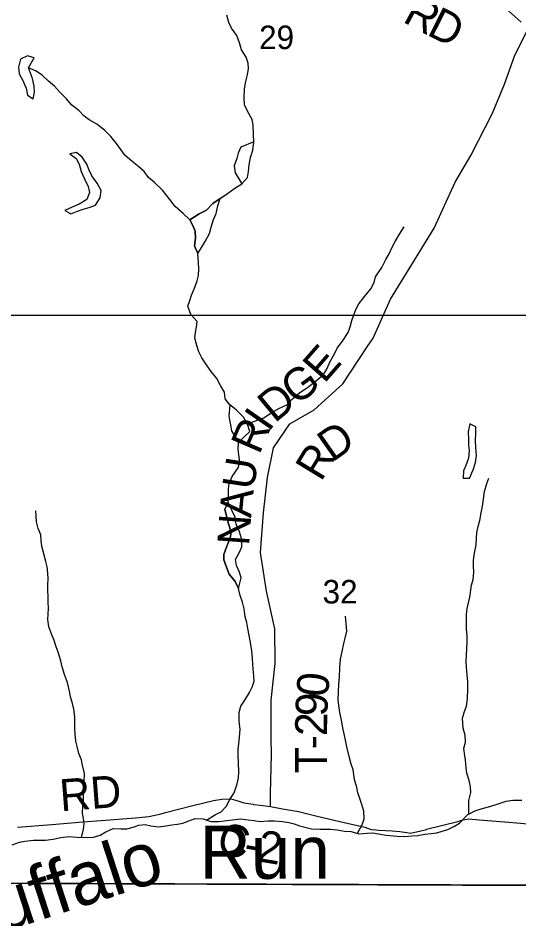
# Model space of a CAD drawing. Extents: x 2043100 to 2470832, y 443715 to 810583.
# Drawn here: x 2264416 to 2269120, y 605936 to 614395 of the extents above; entities that cross this region are included whole.
import ezdxf

# ---------------------------------------------------------------- set-up
doc = ezdxf.new("R2010")
doc.units = 0
for name, color, linetype in [('GM_X_County_Road', 7, 'Continuous'), ('GM_X_County_Road_Text', 7, 'Continuous'), ('GM_X_Minor_Lake', 7, 'Continuous'), ('GM_X_Minor_River', 7, 'Continuous'), ('GM_X_Minor_River_Text', 7, 'Continuous'), ('GM_X_Section', 7, 'Continuous'), ('GM_X_Section_Text', 7, 'Continuous'), ('GM_X_Township', 7, 'Continuous'), ('GM_X_Township_Road', 7, 'Continuous'), ('GM_X_Township_Road_Text', 7, 'Continuous'), ('GM_X_Township_ROW', 7, 'Continuous')]:
    doc.layers.add(name, color=color, linetype=linetype)

msp = doc.modelspace()

# ---------------------------------------------------------------- linework, layer by layer
at = {"layer": 'GM_X_County_Road'}
for points in [[(2265814.4, 606937.4), (2266057.1, 607002.1), (2266250.3, 607047.7), (2266330.1, 607059.2), (2266414.1, 607062.7), (2266480.4, 607045.9), (2266536.8, 607024.9), (2266623.9, 607012.8), (2266629.8, 607011.9)], [(2266629.8, 607011.9), (2266689.2, 607003.6), (2266785.4, 606991.4), (2266897.8, 606969.4), (2267050.3, 606944.1), (2267211, 606904.9), (2267438, 606851), (2267673, 606797.1), (2267733.4, 606776.2), (2267775.9, 606772.1)], [(2264410.7, 606796.8), (2264734.1, 606823.5), (2265023, 606846.3), (2265197.5, 606860.1), (2265519.1, 606886), (2265644.9, 606898.4), (2265758.5, 606922.5), (2265779.4, 606928.1), (2265814.4, 606937.4)], [(2268250.7, 606777.4), (2268251.4, 606777.6), (2268546.2, 606851.2), (2268594, 606866.1), (2268649.8, 606875.1), (2268746, 606866.8), (2268984.3, 606847.7), (2268985.8, 606847.6)], [(2268985.8, 606847.6), (2269132.6, 606835.8), (2269381, 606814.3), (2269410.2, 606813.1), (2269412, 606813)], [(2267775.9, 606772.1), (2267776.6, 606772), (2267803.5, 606769.5), (2267929.7, 606763.7), (2268001.8, 606757), (2268066, 606746.2), (2268102.1, 606740.8), (2268199.7, 606764.7), (2268250.7, 606777.4)]]:
    msp.add_lwpolyline(points, dxfattribs=at)
at = {"layer": 'GM_X_Minor_Lake'}
for points in [[(2264512.8, 613927.4), (2264568.8, 614022.1), (2264504.6, 614039.8), (2264438.6, 614007.5), (2264420.8, 613933.3), (2264425.1, 613871.2), (2264463.5, 613803.2), (2264476.9, 613772.2)], [(2264476.9, 613772.2), (2264491.9, 613737.2), (2264504.2, 613669.2), (2264556.5, 613635.3), (2264570.3, 613699.5), (2264566, 613755.6), (2264551.7, 613825.7), (2264512.8, 613927.4)], [(2266630.5, 613232), (2266507.5, 613183.2), (2266483.6, 613127), (2266469.8, 613074.8), (2266446.1, 613006.6), (2266454.4, 612940.5), (2266516.8, 612836.7)], [(2266516.8, 612836.7), (2266570.5, 612897.1), (2266580.2, 612953.3), (2266585.8, 613017.4), (2266599.4, 613085.6), (2266621, 613153.9), (2266630.5, 613232)], [(2264903.7, 613120), (2264962, 613076.2), (2264990.3, 613024.2), (2265008.7, 612954.2), (2265039, 612886.2), (2265073.4, 612814.2), (2265085.7, 612756.2), (2265062, 612690), (2264990, 612647.6), (2264923.9, 612619.2), (2264853.9, 612588.9), (2264901, 612563.2)], [(2264901, 612563.2), (2264912.2, 612557.1), (2264974.2, 612581.4), (2265026.3, 612599.7), (2265094.4, 612618), (2265144.4, 612638.2), (2265188.2, 612706.5), (2265195.9, 612776.7), (2265157.5, 612844.6), (2265109.1, 612912.5), (2265082.8, 612966.5), (2265060.5, 613022.5), (2265018.1, 613088.4), (2264965.8, 613132.3), (2264903.7, 613120)], [(2266313.2, 612701.1), (2266245.4, 612652.6), (2266185.6, 612592.1), (2266115.7, 612557.6), (2266027.8, 612500.9), (2266058.3, 612447), (2266078.7, 612393), (2266081.1, 612327), (2266071.5, 612256.8), (2266104.1, 612182.9)], [(2266104.1, 612182.9), (2266172.5, 612298.2), (2266212.3, 612370.5), (2266230.1, 612432.7), (2266251.8, 612502.9), (2266275.6, 612561.1), (2266293.3, 612631.3), (2266313.2, 612701.1)], [(2266406.2, 610762.6), (2266394.3, 610656.5), (2266406.6, 610592.4), (2266419, 610518.4), (2266486.7, 610408.5)], [(2266486.7, 610408.5), (2266536.5, 610458.9), (2266592.2, 610511.4), (2266571.7, 610581.4), (2266533.2, 610647.2), (2266464.6, 610714.9), (2266406.2, 610762.6)], [(2268676.8, 610576.5), (2268658.4, 610586.2), (2268642.7, 610510.1), (2268645, 610442), (2268647.2, 610385.9), (2268651.5, 610333.8), (2268645.8, 610261.7), (2268622, 610193.5), (2268598.2, 610143.3), (2268596.5, 610073.2)], [(2268596.5, 610073.2), (2268656.6, 610075.4), (2268690.4, 610151.7), (2268712.1, 610221.9), (2268719.9, 610288), (2268713.5, 610364.1), (2268711.2, 610430.2), (2268714.9, 610496.3), (2268714.7, 610556.4), (2268676.8, 610576.5)], [(2266390.1, 609847), (2266358.5, 609782.8), (2266373, 609716.7), (2266393.5, 609644.8), (2266416, 609566.8), (2266408.4, 609512.7), (2266376.8, 609436.3), (2266349.2, 609358), (2266349.6, 609308), (2266372.1, 609238), (2266398.6, 609172.1), (2266455.2, 609104.3), (2266485.7, 609038.5)], [(2266485.7, 609038.5), (2266511.3, 609138.6), (2266495, 609190.6), (2266466.7, 609254.6), (2266458.4, 609310.6), (2266494.2, 609378.9), (2266516, 609431.1), (2266513.7, 609507.2), (2266495.4, 609571.2), (2266465, 609641.2), (2266454.7, 609709.2), (2266390.1, 609847)]]:
    msp.add_lwpolyline(points, dxfattribs=at)
at = {"layer": 'GM_X_Minor_River'}
for points in [[(2266027.8, 612500.9), (2266115.7, 612557.6), (2266185.6, 612592.1), (2266245.4, 612652.6), (2266313.2, 612701.1), (2266383.1, 612747.6), (2266452.9, 612798.2), (2266516.8, 612836.7), (2266570.5, 612897.1), (2266580.2, 612953.3), (2266585.8, 613017.4), (2266599.4, 613085.6), (2266621, 613153.9), (2266630.5, 613232), (2266628, 613300.1), (2266623.4, 613390.3), (2266615.1, 613442.3), (2266568.4, 613526.1), (2266542, 613580.1), (2266539.5, 613652.2), (2266543, 613728.3), (2266552.6, 613786.5), (2266572.2, 613860.7), (2266579.8, 613920.9), (2266577.5, 613970.9), (2266559.1, 614026.9), (2266514.5, 614096.8), (2266496, 614162.8), (2266471.5, 614230.7), (2266421, 614300.5), (2266396.5, 614354.4), (2266376, 614422.4)], [(2266571.7, 610581.4), (2266533.2, 610647.2), (2266464.6, 610714.9), (2266406.2, 610762.6), (2266361.7, 610818.4), (2266355.2, 610882.4), (2266320.8, 610938.3), (2266282.2, 611010.2), (2266229.7, 611075.9), (2266193.2, 611127.8), (2266142.6, 611203.5), (2266112.2, 611261.4), (2266093.7, 611319.4), (2266075.2, 611389.4), (2266080.9, 611441.5), (2266092.6, 611493.7), (2266098.3, 611545.8), (2266037.7, 611611.5), (2266011.1, 611689.5), (2266028.8, 611741.7), (2266044.5, 611793.9), (2266074.2, 611858.2), (2266097.8, 611926.4), (2266111.5, 611978.6), (2266113, 612044.7), (2266110.7, 612100.8), (2266104.1, 612182.9), (2266071.5, 612256.8), (2266081.1, 612327), (2266078.7, 612393), (2266058.3, 612447), (2266027.8, 612500.9), (2265965.3, 612558.6), (2265890.7, 612624.2), (2265842.1, 612692), (2265771.4, 612779.7), (2265696.7, 612849.3), (2265642.3, 612897), (2265599.8, 612954.8), (2265549.4, 612998.6), (2265486.9, 613048.3), (2265418.4, 613105.9), (2265381.9, 613161.8), (2265341.5, 613215.6), (2265286.9, 613283.4), (2265228.4, 613341.1), (2265155.9, 613398.7), (2265083.4, 613438.3), (2265033, 613476), (2264986.6, 613527.8), (2264922.1, 613577.5), (2264869.6, 613637.2), (2264813.1, 613697), (2264758.5, 613756.7), (2264702.1, 613802.4), (2264643.6, 613858.1), (2264581.2, 613897.8), (2264512.8, 613927.4)], [(2266187.2, 606864.5), (2266271.1, 606918), (2266323.1, 606940.3), (2266370.8, 606992.7), (2266406.5, 607063.1), (2266444.2, 607121.4), (2266473.7, 607205.7), (2266485.4, 607259.8), (2266489, 607316), (2266486.4, 607402.1), (2266484, 607466.1), (2266481.6, 607526.2), (2266489.2, 607584.3), (2266496.9, 607638.5), (2266500.4, 607716.6), (2266493.9, 607788.7), (2266493.3, 607874.8), (2266509, 607933), (2266544.7, 607991.3), (2266590.3, 608061.7), (2266614.1, 608111.9), (2266631.7, 608168.1), (2266631.4, 608220.2), (2266625, 608280.2), (2266618.3, 608380.3), (2266609.8, 608454.4), (2266597.3, 608530.4), (2266584.8, 608596.4), (2266574.3, 608664.5), (2266564, 608718.5), (2266549.6, 608772.5), (2266539.1, 608846.5), (2266524.6, 608910.5), (2266502.1, 608972.5), (2266485.7, 609038.5), (2266455.2, 609104.3), (2266398.6, 609172.1), (2266372.1, 609238), (2266349.6, 609308), (2266349.2, 609358), (2266376.8, 609436.3), (2266408.4, 609512.7), (2266416, 609566.8), (2266393.5, 609644.8), (2266373, 609716.7), (2266358.5, 609782.8), (2266390.1, 609847), (2266393.7, 609921.2), (2266391.3, 609975.3), (2266397, 610025.4), (2266426.6, 610091.7), (2266484.2, 610170.2), (2266499.9, 610228.4), (2266489.4, 610294.4), (2266483.1, 610344.4), (2266486.7, 610408.5), (2266536.5, 610458.9), (2266592.2, 610511.4), (2266571.7, 610581.4), (2266635.7, 610609.8), (2266723.7, 610640.4), (2266783.6, 610680.9), (2266863.5, 610729.5), (2266939.4, 610764), (2266993.2, 610820.5), (2267061, 610879), (2267134.8, 610925.6), (2267218.6, 610990.2), (2267284.4, 611046.7), (2267314.1, 611097), (2267347.7, 611171.3), (2267387.4, 611241.7), (2267411.1, 611296), (2267462.8, 611360.4), (2267516.3, 611442.9), (2267536, 611495.1), (2267551.7, 611555.3), (2267569.4, 611609.5), (2267589.1, 611659.7), (2267616.8, 611712), (2267672.5, 611784.4), (2267728.2, 611850.9), (2267759.8, 611911.2), (2267773.5, 611965.4), (2267833.1, 612051.9), (2267870.7, 612128.3), (2267902.4, 612180.6), (2267930.1, 612242.9), (2267955.8, 612297.1), (2267997.4, 612365.5), (2268043.1, 612433.9)], [(2268648.6, 606921.2), (2268649.9, 607047.6), (2268667.5, 607121.8), (2268663.1, 607175.9), (2268652.7, 607235.9), (2268630.2, 607305.8), (2268623.8, 607355.9), (2268617.3, 607429.9), (2268608.9, 607488), (2268600.6, 607540), (2268616.2, 607596.2), (2268613.8, 607660.3), (2268597.3, 607726.2), (2268590.7, 607822.3), (2268606.4, 607874.5), (2268628.1, 607932.8), (2268637.6, 608006.9), (2268641.1, 608089.1), (2268640.6, 608161.2), (2268634.1, 608229.2), (2268625.6, 608303.3), (2268623.3, 608353.3), (2268626.9, 608409.4), (2268630.5, 608477.6), (2268634.1, 608531.7), (2268633.7, 608593.8), (2268627.3, 608653.8), (2268626.9, 608719.9), (2268628.4, 608794), (2268634, 608852.1), (2268645.7, 608904.3), (2268657.4, 608956.4), (2268674.7, 609070.7), (2268688.4, 609122.9), (2268695.9, 609193), (2268693.6, 609249.1), (2268693.2, 609305.2), (2268700.8, 609371.3), (2268718.3, 609449.6), (2268719.9, 609511.7), (2268723.6, 609563.8), (2268735.2, 609621.9), (2268750.9, 609678.1), (2268764.5, 609748.3), (2268776.1, 609810.5), (2268787.7, 609878.7), (2268795.2, 609948.8), (2268818.8, 610025.1), (2268836.5, 610075.3)], [(2265012.8, 606701.6), (2265031.1, 606777.7), (2265036.7, 606827.8), (2265030.4, 606879.8), (2265020, 606929.8), (2265023.6, 606991.9), (2265031.3, 607048.1), (2265030.5, 607160.2), (2265038.1, 607226.4), (2265039.6, 607302.5), (2265021.1, 607378.5), (2265010.7, 607428.5), (2264988.3, 607488.4), (2264969.8, 607554.4), (2264959.4, 607606.4), (2264953, 607672.4), (2264950.6, 607724.5), (2264950.3, 607780.6), (2264947.9, 607834.6), (2264939.4, 607904.7), (2264927, 607958.7), (2264908.6, 608022.7), (2264898.2, 608074.7), (2264879.6, 608154.7), (2264851.1, 608232.6), (2264830.5, 608304.6), (2264818.2, 608358.5), (2264791.5, 608440.5), (2264773.2, 608492.5), (2264756.7, 608550.4), (2264734.3, 608604.4), (2264705.8, 608678.3), (2264697.3, 608748.3), (2264699, 608798.4), (2264700.6, 608854.5), (2264700.2, 608910.6), (2264697.9, 608964.7), (2264695.5, 609020.7), (2264697.2, 609072.8), (2264698.8, 609130.9), (2264694.4, 609183), (2264688, 609243), (2264677.7, 609293), (2264657.2, 609365), (2264638.6, 609437), (2264632.3, 609489), (2264629.9, 609541.1), (2264603.5, 609603), (2264589, 609665), (2264586.7, 609717.1), (2264582.3, 609767.1)], [(2267602, 606740.2), (2267647, 606818.8), (2267666.7, 606875), (2267664.2, 606947.1), (2267645.8, 607011), (2267625.4, 607067), (2267607, 607118.9), (2267598.6, 607169), (2267576.1, 607244.9), (2267561.4, 607337), (2267545, 607388.9), (2267526.5, 607460.9), (2267506, 607538.9), (2267493.5, 607598.9), (2267479, 607672.9), (2267464.6, 607730.9), (2267454.1, 607800.9), (2267437.6, 607872.9), (2267427.1, 607939), (2267420.8, 607997), (2267424.3, 608067.1), (2267427.8, 608143.3), (2267433.4, 608203.4), (2267438.8, 608295.6), (2267444.3, 608375.7), (2267459.9, 608447.9), (2267475.4, 608522.1), (2267489.1, 608572.3), (2267502.7, 608638.5), (2267496.2, 608710.5), (2267489.8, 608778.6)], [(2265381.9, 606782), (2265438, 606782.3), (2265496, 606798.7), (2265550, 606817.1), (2265610.1, 606823.5), (2265662.3, 606809.8), (2265734.6, 606802.3), (2265802.7, 606808.8), (2265858.8, 606819.1), (2265914.8, 606825.5), (2265964.9, 606835.8), (2266020.9, 606858.2), (2266078.9, 606878.7), (2266153.1, 606877.1), (2266227.4, 606849.6), (2266301.6, 606852.1), (2266351.7, 606858.4), (2266455.8, 606871.1), (2266505.9, 606877.4), (2266578.2, 606867.9), (2266630.3, 606860.2), (2266690.5, 606850.6), (2266760.7, 606857.1), (2266824.8, 606857.5), (2266899, 606852), (2266957.2, 606840.3), (2267007.4, 606828.6), (2267059.7, 606810.9), (2267109.9, 606797.3), (2267170.1, 606781.6), (2267250.4, 606778.1), (2267350.6, 606778.8), (2267412.8, 606773.2), (2267483, 606761.6), (2267545.2, 606756), (2267615.5, 606736.5), (2267695.7, 606741), (2267747.8, 606743.3), (2267802, 606733.7), (2267874.2, 606724.1), (2267974.5, 606712.8), (2268046.7, 606709.2), (2268114.8, 606715.7), (2268170.9, 606720), (2268235, 606730.5), (2268295.1, 606736.9), (2268347.2, 606745.2), (2268397.2, 606761.6), (2268453.3, 606775.9), (2268509.2, 606804.3), (2268561.1, 606836.7), (2268640.8, 606917.4), (2268714.7, 606953.9), (2268786.7, 606976.4), (2268844.8, 606992.8), (2268934.8, 607021.4), (2269000.8, 607041.9), (2269060.9, 607052.3), (2269145.1, 607050.8)], [(2264360.4, 606633.1), (2264428.4, 606655.6), (2264480.5, 606665.9), (2264562.6, 606674.5), (2264674.9, 606675.2), (2264745, 606685.7), (2264817, 606700.2), (2264897.2, 606710.7), (2264969.4, 606703.2), (2265063.6, 606699.8), (2265125.8, 606704.2), (2265187.8, 606722.6), (2265239.7, 606755), (2265309.7, 606785.5), (2265381.9, 606782)]]:
    msp.add_lwpolyline(points, dxfattribs=at)
at = {"layer": 'GM_X_Section'}
for points in [[(2269527.4, 616965), (2269496.5, 611606.4), (2264172.3, 611601.8), (2264207.2, 616970.4)], [(2264172.3, 611601.8), (2269496.5, 611606.4), (2269441.5, 606251.6), (2269343.4, 606254.4), (2264155, 606271.4)], [(2264155, 606271.4), (2269343.4, 606254.4), (2269267.4, 600979.4), (2263608.5, 601036.8), (2263756.8, 606278.7)]]:
    msp.add_lwpolyline(points, close=True, dxfattribs=at)
at = {"layer": 'GM_X_Township'}
for points in [[(2272583, 606236.7), (2262194.9, 606279.1), (2259171.6, 606328.3), (2258912.7, 606347.4), (2257596.4, 606358.1), (2257624.6, 606994.4), (2257653.2, 607589.5), (2257760.5, 615186.1), (2257992.6, 628603.2), (2258081.3, 633732.5)], [(2271279.8, 595728.8), (2265161.1, 595808.6), (2263459.7, 595834.9), (2263491.4, 596564.4), (2263552.9, 601003.2), (2261734.4, 601044.3), (2261076.2, 601059.3), (2259770.8, 601088.8), (2258944.2, 601107.5), (2257611.2, 601163.6), (2257603, 601401.2), (2257579.2, 602655.8), (2257574, 602803.7), (2257564.9, 604475.8), (2257568.4, 604957), (2257562.2, 605061.7), (2257563.6, 605306.8), (2257565.4, 605638.9), (2257596.4, 606358.1), (2258912.7, 606347.4), (2259171.6, 606328.3), (2262194.9, 606279.1), (2272583, 606236.7)]]:
    msp.add_lwpolyline(points, dxfattribs=at)
at = {"layer": 'GM_X_Township_Road'}
for points in [[(2269020.6, 614462.9), (2269139, 614355.1)], [(2266785.4, 606991.4), (2266787, 607114.7), (2266795.8, 607479.5), (2266793.3, 607637.9), (2266794.2, 607990.7), (2266831.1, 608333.6), (2266826, 608660.3), (2266748.8, 609014.9), (2266693.6, 609377.5), (2266720.4, 609748.5), (2266757.3, 610079.4), (2266814.5, 610360.3), (2266967.8, 610583.4), (2267195.5, 610716.6), (2267466.9, 610960.2), (2267695.3, 611307.6)]]:
    msp.add_lwpolyline(points, dxfattribs=at)
at = {"layer": 'GM_X_Township_ROW'}
msp.add_lwpolyline([(2267695.3, 611307.6), (2267695.3, 611307.6), (2267749.7, 611390.3), (2267912.6, 611755.9), (2268137.6, 612121.6), (2268324.7, 612423.1), (2268521.5, 612854.9), (2268666.7, 613104.1), (2268871.6, 613501.9), (2268982.8, 613773), (2269079.9, 614046.1), (2269212.7, 614306.9)], dxfattribs=at)

# ---------------------------------------------------------------- texts
at = {"layer": 'GM_X_County_Road_Text'}
for s, rotation, p in [('RD', 4.39698, (2264817.5, 606946.3)), ('C', 348.00883, (2266272.1, 606554.8)), ('2', 350.56589, (2266648.9, 606479.7)), ('-', 350.11419, (2266525, 606501.3))]:
    msp.add_text(s, height=300, rotation=rotation, dxfattribs=at).set_placement(p)
at = {"layer": 'GM_X_Minor_River_Text'}
for s, rotation, p in [('Run', 0.00005, (2266118.8, 606313.1)), ('Buffalo', 18.00147, (2263834.2, 605666.1))]:
    msp.add_text(s, height=499.98, rotation=rotation, dxfattribs=at).set_placement(p)
at = {"layer": 'GM_X_Section_Text'}
for s, p in [('29', (2266679.6, 614103.1)), ('32', (2267275.8, 608897.9))]:
    msp.add_text(s, height=220.83, rotation=0.00001, dxfattribs=at).set_placement(p)
at = {"layer": 'GM_X_Township_Road_Text'}
for s, rotation, p in [('R', 331.45768, (2268017.8, 614364.4)), ('D', 333.33714, (2268243.8, 614241.7)), ('E', 48.83665, (2267291, 610956.2)), ('G', 36.32492, (2267025.8, 610751.5)), ('D', 39.6941, (2266826.3, 610585.7)), ('I', 55.33347, (2266770.8, 610500.3)), ('R', 66.63075, (2266680.6, 610287.8)), ('D', 35.07737, (2267366.9, 610220.5)), ('R', 58.60651, (2267260.7, 610033.8)), ('U', 81.41447, (2266628.4, 609955.8)), ('A', 84.5569, (2266603.9, 609697.3)), ('N', 85.94215, (2266585.4, 609435.9)), ('0', 84.86728, (2267325.9, 608014.4)), ('9', 87.9596, (2267319.6, 607834)), ('2', 89.2506, (2267317.2, 607651)), ('-', 89.84387, (2267316.9, 607528.6)), ('T', 90.00429, (2267316.9, 607304.4))]:
    msp.add_text(s, height=300, rotation=rotation, dxfattribs=at).set_placement(p)

doc.saveas('drawing.dxf')
